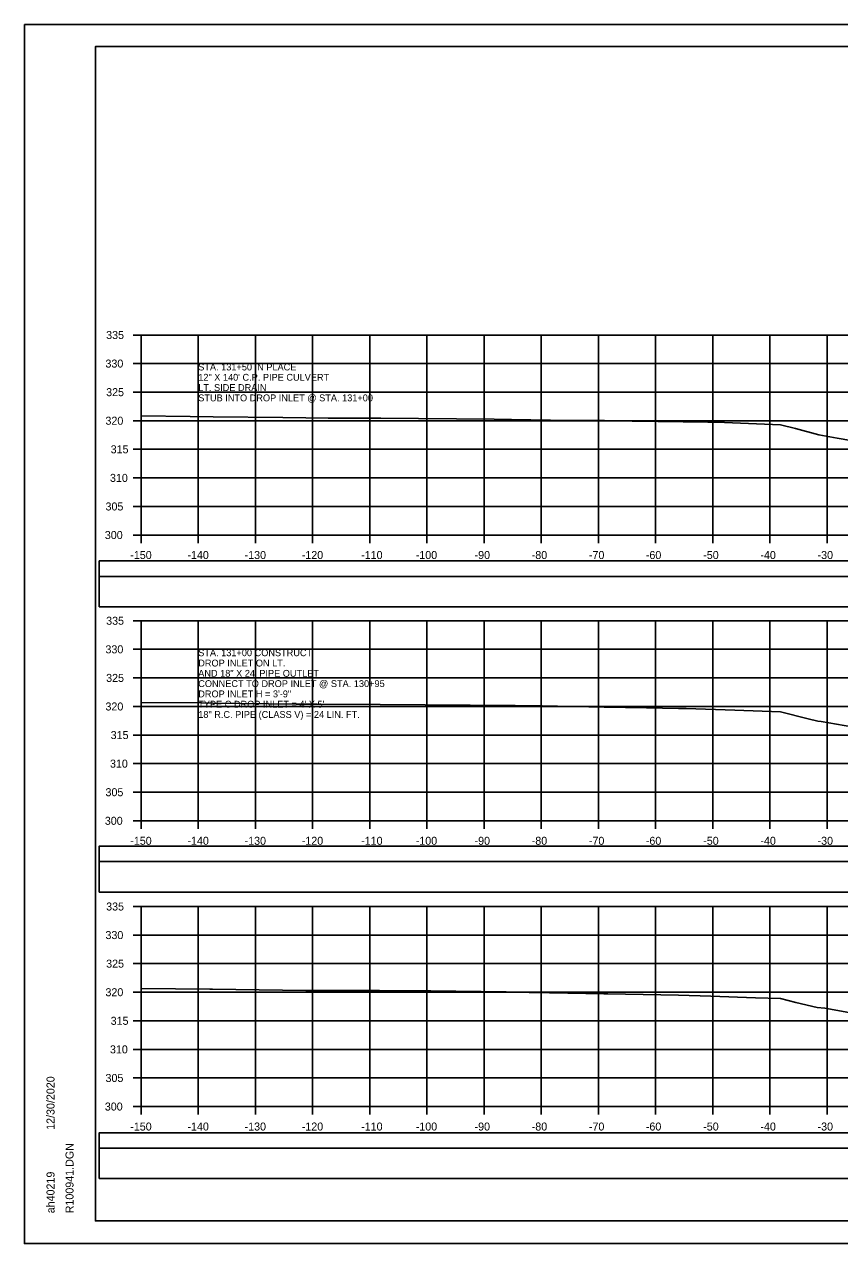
# Model space of a CAD drawing. Extents: x 1370538 to 1372872, y 376220 to 381127.
# Drawn here: x 1372538.2 to 1372680.8, y 380471.7 to 380685.1 of the extents above; entities that cross this region are included whole.
import ezdxf

# ---------------------------------------------------------------- set-up
doc = ezdxf.new("R2010")
doc.units = 0
for name, color, linetype in [('R_Border Notes', 7, 'Continuous'), ('R_Border PE', 7, 'Continuous'), ('R_Border Prem', 7, 'Continuous'), ('R_Dimension', 7, 'Continuous'), ('R_Grid', 7, 'Continuous'), ('R_No Plot', 7, 'Continuous'), ('R_Water Annot', 7, 'Continuous'), ('T_Detection Zones', 7, 'Continuous')]:
    doc.layers.add(name, color=color, linetype=linetype)

msp = doc.modelspace()

# ---------------------------------------------------------------- linework, layer by layer
at = {"layer": 'R_Border Notes'}
for p, q in [((1372550.65, 380681.17), (1372866.83, 380681.17)), ((1372550.65, 380475.71), (1372550.65, 380681.17)), ((1372550.65, 380475.71), (1372550.65, 380475.71)), ((1372866.83, 380475.71), (1372550.65, 380475.71))]:
    msp.add_line(p, q, dxfattribs=at)
at = {"layer": 'R_Border Prem'}
for p, q in [((1372557.25, 380630.71), (1372558.65, 380630.71)), ((1372558.65, 380595.71), (1372558.65, 380630.71)), ((1372557.25, 380625.71), (1372558.65, 380625.71)), ((1372557.25, 380620.71), (1372558.65, 380620.71)), ((1372557.25, 380615.71), (1372558.65, 380615.71)), ((1372557.25, 380610.71), (1372558.65, 380610.71)), ((1372557.25, 380605.71), (1372558.65, 380605.71)), ((1372557.25, 380600.71), (1372558.65, 380600.71)), ((1372557.25, 380595.71), (1372558.65, 380595.71)), ((1372558.65, 380595.71), (1372858.65, 380595.71)), ((1372558.65, 380594.31), (1372558.65, 380595.71)), ((1372568.65, 380594.31), (1372568.65, 380595.71)), ((1372578.65, 380594.31), (1372578.65, 380595.71)), ((1372588.65, 380594.31), (1372588.65, 380595.71)), ((1372598.65, 380594.31), (1372598.65, 380595.71)), ((1372608.65, 380594.31), (1372608.65, 380595.71)), ((1372618.65, 380594.31), (1372618.65, 380595.71)), ((1372628.65, 380594.31), (1372628.65, 380595.71)), ((1372638.65, 380594.31), (1372638.65, 380595.71)), ((1372648.65, 380594.31), (1372648.65, 380595.71)), ((1372658.65, 380594.31), (1372658.65, 380595.71)), ((1372668.65, 380594.31), (1372668.65, 380595.71)), ((1372678.65, 380594.31), (1372678.65, 380595.71)), ((1372557.25, 380580.71), (1372558.65, 380580.71)), ((1372558.65, 380545.71), (1372558.65, 380580.71)), ((1372557.25, 380575.71), (1372558.65, 380575.71)), ((1372557.25, 380570.71), (1372558.65, 380570.71)), ((1372557.25, 380565.71), (1372558.65, 380565.71)), ((1372557.25, 380560.71), (1372558.65, 380560.71)), ((1372557.25, 380555.71), (1372558.65, 380555.71)), ((1372557.25, 380550.71), (1372558.65, 380550.71)), ((1372557.25, 380545.71), (1372558.65, 380545.71)), ((1372558.65, 380545.71), (1372858.65, 380545.71)), ((1372558.65, 380544.31), (1372558.65, 380545.71)), ((1372568.65, 380544.31), (1372568.65, 380545.71)), ((1372578.65, 380544.31), (1372578.65, 380545.71)), ((1372588.65, 380544.31), (1372588.65, 380545.71)), ((1372598.65, 380544.31), (1372598.65, 380545.71)), ((1372608.65, 380544.31), (1372608.65, 380545.71)), ((1372618.65, 380544.31), (1372618.65, 380545.71)), ((1372628.65, 380544.31), (1372628.65, 380545.71)), ((1372638.65, 380544.31), (1372638.65, 380545.71)), ((1372648.65, 380544.31), (1372648.65, 380545.71)), ((1372658.65, 380544.31), (1372658.65, 380545.71)), ((1372668.65, 380544.31), (1372668.65, 380545.71)), ((1372678.65, 380544.31), (1372678.65, 380545.71)), ((1372557.25, 380530.71), (1372558.65, 380530.71)), ((1372558.65, 380495.71), (1372558.65, 380530.71)), ((1372557.25, 380525.71), (1372558.65, 380525.71)), ((1372557.25, 380520.71), (1372558.65, 380520.71)), ((1372557.25, 380515.71), (1372558.65, 380515.71)), ((1372557.25, 380510.71), (1372558.65, 380510.71)), ((1372557.25, 380505.71), (1372558.65, 380505.71)), ((1372557.25, 380500.71), (1372558.65, 380500.71)), ((1372557.25, 380495.71), (1372558.65, 380495.71)), ((1372558.65, 380495.71), (1372858.65, 380495.71)), ((1372558.65, 380494.31), (1372558.65, 380495.71)), ((1372568.65, 380494.31), (1372568.65, 380495.71)), ((1372578.65, 380494.31), (1372578.65, 380495.71)), ((1372588.65, 380494.31), (1372588.65, 380495.71)), ((1372598.65, 380494.31), (1372598.65, 380495.71)), ((1372608.65, 380494.31), (1372608.65, 380495.71)), ((1372618.65, 380494.31), (1372618.65, 380495.71)), ((1372628.65, 380494.31), (1372628.65, 380495.71)), ((1372638.65, 380494.31), (1372638.65, 380495.71)), ((1372648.65, 380494.31), (1372648.65, 380495.71)), ((1372658.65, 380494.31), (1372658.65, 380495.71)), ((1372668.65, 380494.31), (1372668.65, 380495.71)), ((1372678.65, 380494.31), (1372678.65, 380495.71))]:
    msp.add_line(p, q, dxfattribs=at)
at = {"layer": 'R_Dimension'}
for points in [[(1372558.65, 380616.54), (1372567.22, 380616.45), (1372571.26, 380616.41), (1372583.43, 380616.28), (1372587.45, 380616.23), (1372591.37, 380616.18), (1372600.58, 380616.16), (1372620.39, 380615.99), (1372623.43, 380615.95), (1372630.26, 380615.83), (1372639.74, 380615.74), (1372641.73, 380615.7), (1372644.56, 380615.66), (1372653.48, 380615.54), (1372657.78, 380615.47), (1372660.72, 380615.38), (1372670.48, 380615.02), (1372673.15, 380614.33), (1372677.19, 380613.27), (1372680.44, 380612.67), (1372690, 380611)], [(1372558.65, 380566.43), (1372569.23, 380566.32), (1372571.19, 380566.3), (1372585.8, 380566.14), (1372587.66, 380566.12), (1372589.47, 380566.1), (1372600.46, 380566.07), (1372624.1, 380565.86), (1372624.84, 380565.85), (1372626.52, 380565.82), (1372628.84, 380565.8), (1372639.65, 380565.59), (1372647.08, 380565.49), (1372652.69, 380565.38), (1372654, 380565.34), (1372662.49, 380565.07), (1372670.49, 380564.77), (1372675.37, 380563.52), (1372677.04, 380563.15), (1372677.64, 380563.08), (1372688.33, 380561.22)], [(1372558.65, 380516.35), (1372570.67, 380516.22), (1372571.14, 380516.22), (1372587.48, 380516.04), (1372587.8, 380516.04), (1372588.12, 380516.03), (1372600.37, 380516.01), (1372609.36, 380515.93), (1372622.52, 380515.76), (1372626.56, 380515.68), (1372626.94, 380515.68), (1372639.61, 380515.43), (1372640.33, 380515.42), (1372652.68, 380515.18), (1372658.31, 380515.01), (1372666.14, 380514.75), (1372670.51, 380514.59), (1372673.17, 380513.91), (1372676.93, 380513.06), (1372678.28, 380512.91), (1372683.12, 380512.07)]]:
    msp.add_lwpolyline(points, dxfattribs=at)
at = {"layer": 'R_Grid'}
for p, q in [((1372558.65, 380630.71), (1372858.65, 380630.71)), ((1372558.65, 380595.71), (1372558.65, 380630.71)), ((1372568.65, 380595.71), (1372568.65, 380630.71)), ((1372578.65, 380595.71), (1372578.65, 380630.71)), ((1372588.65, 380595.71), (1372588.65, 380630.71)), ((1372598.65, 380595.71), (1372598.65, 380630.71)), ((1372608.65, 380595.71), (1372608.65, 380630.71)), ((1372618.65, 380595.71), (1372618.65, 380630.71)), ((1372628.65, 380595.71), (1372628.65, 380630.71)), ((1372638.65, 380595.71), (1372638.65, 380630.71)), ((1372648.65, 380595.71), (1372648.65, 380630.71)), ((1372658.65, 380595.71), (1372658.65, 380630.71)), ((1372668.65, 380595.71), (1372668.65, 380630.71)), ((1372678.65, 380595.71), (1372678.65, 380630.71)), ((1372558.65, 380625.71), (1372858.65, 380625.71)), ((1372558.65, 380620.71), (1372858.65, 380620.71)), ((1372558.65, 380615.71), (1372858.65, 380615.71)), ((1372558.65, 380610.71), (1372858.65, 380610.71)), ((1372558.65, 380605.71), (1372858.65, 380605.71)), ((1372558.65, 380600.71), (1372858.65, 380600.71)), ((1372558.65, 380595.71), (1372858.65, 380595.71)), ((1372558.65, 380580.71), (1372858.65, 380580.71)), ((1372558.65, 380545.71), (1372558.65, 380580.71)), ((1372568.65, 380545.71), (1372568.65, 380580.71)), ((1372578.65, 380545.71), (1372578.65, 380580.71)), ((1372588.65, 380545.71), (1372588.65, 380580.71)), ((1372598.65, 380545.71), (1372598.65, 380580.71)), ((1372608.65, 380545.71), (1372608.65, 380580.71)), ((1372618.65, 380545.71), (1372618.65, 380580.71)), ((1372628.65, 380545.71), (1372628.65, 380580.71)), ((1372638.65, 380545.71), (1372638.65, 380580.71)), ((1372648.65, 380545.71), (1372648.65, 380580.71)), ((1372658.65, 380545.71), (1372658.65, 380580.71)), ((1372668.65, 380545.71), (1372668.65, 380580.71)), ((1372678.65, 380545.71), (1372678.65, 380580.71)), ((1372558.65, 380575.71), (1372858.65, 380575.71)), ((1372558.65, 380570.71), (1372858.65, 380570.71)), ((1372558.65, 380565.71), (1372858.65, 380565.71)), ((1372558.65, 380560.71), (1372858.65, 380560.71)), ((1372558.65, 380555.71), (1372858.65, 380555.71)), ((1372558.65, 380550.71), (1372858.65, 380550.71)), ((1372558.65, 380545.71), (1372858.65, 380545.71)), ((1372558.65, 380530.71), (1372858.65, 380530.71)), ((1372558.65, 380495.71), (1372558.65, 380530.71)), ((1372568.65, 380495.71), (1372568.65, 380530.71)), ((1372578.65, 380495.71), (1372578.65, 380530.71)), ((1372588.65, 380495.71), (1372588.65, 380530.71)), ((1372598.65, 380495.71), (1372598.65, 380530.71)), ((1372608.65, 380495.71), (1372608.65, 380530.71)), ((1372618.65, 380495.71), (1372618.65, 380530.71)), ((1372628.65, 380495.71), (1372628.65, 380530.71)), ((1372638.65, 380495.71), (1372638.65, 380530.71)), ((1372648.65, 380495.71), (1372648.65, 380530.71)), ((1372658.65, 380495.71), (1372658.65, 380530.71)), ((1372668.65, 380495.71), (1372668.65, 380530.71)), ((1372678.65, 380495.71), (1372678.65, 380530.71)), ((1372558.65, 380525.71), (1372858.65, 380525.71)), ((1372558.65, 380520.71), (1372858.65, 380520.71)), ((1372558.65, 380515.71), (1372858.65, 380515.71)), ((1372558.65, 380510.71), (1372858.65, 380510.71)), ((1372558.65, 380505.71), (1372858.65, 380505.71)), ((1372558.65, 380500.71), (1372858.65, 380500.71)), ((1372558.65, 380495.71), (1372858.65, 380495.71))]:
    msp.add_line(p, q, dxfattribs=at)
at = {"layer": 'R_No Plot'}
for p, q in [((1372538.25, 380685.06), (1372871.58, 380685.06)), ((1372538.25, 380471.73), (1372871.58, 380471.73))]:
    msp.add_line(p, q, dxfattribs=at)
for points in [[(1372538.24, 380685.06), (1372871.58, 380685.06), (1372871.58, 380471.72), (1372538.24, 380471.72)], [(1372784.57, 380681.17), (1372784.57, 380671.29), (1372820.3, 380671.29), (1372820.3, 380668.37), (1372843.5, 380668.37), (1372843.5, 380644.03), (1372866.83, 380644.03), (1372866.83, 380475.71), (1372550.65, 380475.71), (1372550.65, 380681.17)]]:
    msp.add_lwpolyline(points, close=True, dxfattribs=at)
at = {"layer": 'T_Detection Zones'}
for points in [[(1372551.32, 380588.48), (1372866.44, 380588.48), (1372866.44, 380591.19), (1372551.32, 380591.19)], [(1372551.32, 380583.16), (1372866.44, 380583.16), (1372866.44, 380588.48), (1372551.32, 380588.48)], [(1372551.32, 380538.56), (1372866.44, 380538.56), (1372866.44, 380541.27), (1372551.32, 380541.27)], [(1372551.32, 380533.24), (1372866.44, 380533.24), (1372866.44, 380538.56), (1372551.32, 380538.56)], [(1372551.32, 380488.41), (1372866.44, 380488.41), (1372866.44, 380491.12), (1372551.32, 380491.12)], [(1372551.32, 380483.09), (1372866.44, 380483.09), (1372866.44, 380488.41), (1372551.32, 380488.41)]]:
    msp.add_lwpolyline(points, close=True, dxfattribs=at)

# ---------------------------------------------------------------- texts
at = {"layer": 'R_Border Notes'}
for s, p in [('12/30/2020', (1372543.51, 380491.63)), ('R100941.DGN', (1372546.84, 380477.03)), ('ah40219', (1372543.51, 380477.03))]:
    msp.add_text(s, height=1.4, rotation=90, dxfattribs=at).set_placement(p)
at = {"layer": 'R_Border PE'}
for s, p in [('335', (1372552.54, 380630.01)), ('330', (1372552.42, 380625.01)), ('325', (1372552.54, 380620.01)), ('320', (1372552.42, 380615.01)), ('315', (1372553.33, 380610.01)), ('310', (1372553.21, 380605.01)), ('305', (1372552.43, 380600.01)), ('300', (1372552.31, 380595.01)), ('-150', (1372556.76, 380591.51)), ('-140', (1372566.76, 380591.51)), ('-130', (1372576.76, 380591.51)), ('-120', (1372586.76, 380591.51)), ('-110', (1372597.15, 380591.51)), ('-100', (1372606.7, 380591.51)), ('-90', (1372616.99, 380591.51)), ('-80', (1372626.99, 380591.51)), ('-70', (1372636.99, 380591.51)), ('-60', (1372646.95, 380591.51)), ('-50', (1372656.99, 380591.51)), ('-40', (1372666.99, 380591.51)), ('-30', (1372676.99, 380591.51)), ('335', (1372552.54, 380580.01)), ('330', (1372552.42, 380575.01)), ('325', (1372552.54, 380570.01)), ('320', (1372552.42, 380565.01)), ('315', (1372553.33, 380560.01)), ('310', (1372553.21, 380555.01)), ('305', (1372552.43, 380550.01)), ('300', (1372552.31, 380545.01)), ('-150', (1372556.76, 380541.51)), ('-140', (1372566.76, 380541.51)), ('-130', (1372576.76, 380541.51)), ('-120', (1372586.76, 380541.51)), ('-110', (1372597.15, 380541.51)), ('-100', (1372606.7, 380541.51)), ('-90', (1372616.99, 380541.51)), ('-80', (1372626.99, 380541.51)), ('-70', (1372636.99, 380541.51)), ('-60', (1372646.95, 380541.51)), ('-50', (1372656.99, 380541.51)), ('-40', (1372666.99, 380541.51)), ('-30', (1372676.99, 380541.51)), ('335', (1372552.54, 380530.01)), ('330', (1372552.42, 380525.01)), ('325', (1372552.54, 380520.01)), ('320', (1372552.42, 380515.01)), ('315', (1372553.33, 380510.01)), ('310', (1372553.21, 380505.01)), ('305', (1372552.43, 380500.01)), ('300', (1372552.31, 380495.01)), ('-150', (1372556.76, 380491.51)), ('-140', (1372566.76, 380491.51)), ('-130', (1372576.76, 380491.51)), ('-120', (1372586.76, 380491.51)), ('-110', (1372597.15, 380491.51)), ('-100', (1372606.7, 380491.51)), ('-90', (1372616.99, 380491.51)), ('-80', (1372626.99, 380491.51)), ('-70', (1372636.99, 380491.51)), ('-60', (1372646.95, 380491.51)), ('-50', (1372656.99, 380491.51)), ('-40', (1372666.99, 380491.51)), ('-30', (1372676.99, 380491.51))]:
    msp.add_text(s, height=1.4, dxfattribs=at).set_placement(p)
at = {"layer": 'R_Water Annot'}
for s, p in [('STA. 131+50 IN PLACE', (1372568.65, 380624.51)), ('12" X 140\' C.P. PIPE CULVERT', (1372568.65, 380622.71)), ('LT. SIDE DRAIN', (1372568.65, 380620.91)), ('STUB INTO DROP INLET @ STA. 131+00', (1372568.65, 380619.11)), ('STA. 131+00 CONSTRUCT', (1372568.65, 380574.51)), ('DROP INLET ON LT.', (1372568.65, 380572.71)), ('AND 18" X 24\' PIPE OUTLET', (1372568.65, 380570.91)), ('CONNECT TO DROP INLET @ STA. 130+95', (1372568.65, 380569.11)), ("TYPE C DROP INLET = 4' X 5'", (1372568.65, 380565.51)), ('DROP INLET H = 3\'-9"', (1372568.65, 380567.31)), ('18" R.C. PIPE (CLASS V) = 24 LIN. FT.', (1372568.65, 380563.71))]:
    msp.add_text(s, height=1.2, dxfattribs=at).set_placement(p)

doc.saveas('drawing.dxf')
